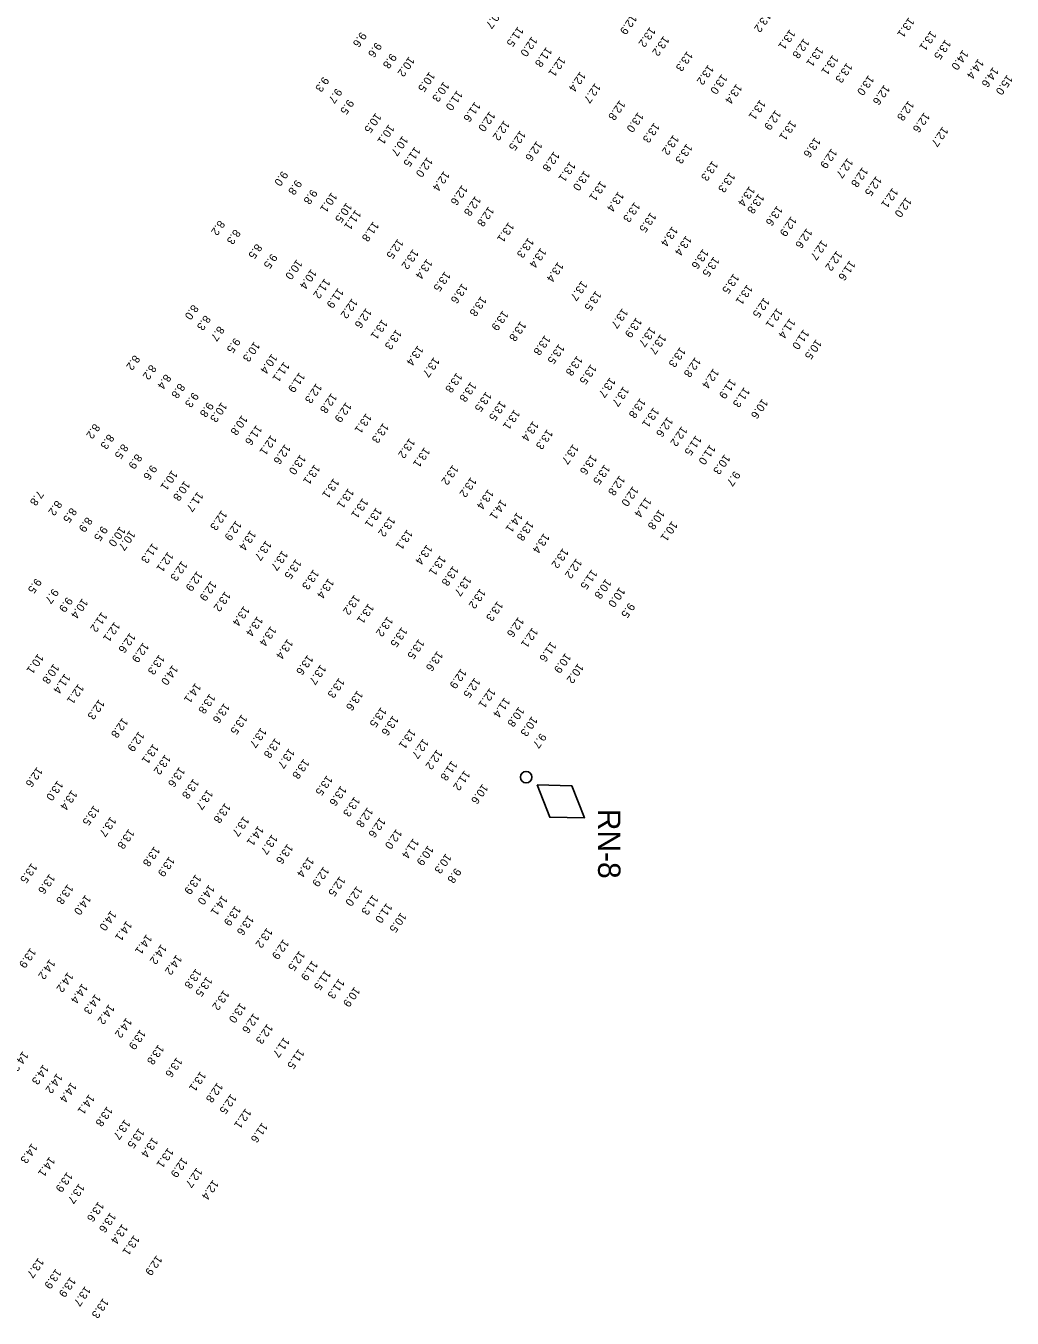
# Model space of a CAD drawing. Extents: x 815385 to 820851, y 582449 to 604245.
# Drawn here: x 817744 to 818360, y 585478 to 586286 of the extents above; entities that cross this region are included whole.
import ezdxf

# ---------------------------------------------------------------- set-up
doc = ezdxf.new("R2010")
doc.units = 0
doc.layers.add('V-CHAN-AIDS', color=7, linetype='Continuous')
doc.layers.add('V-TOPO-SOUN-021509', color=7, linetype='Continuous')

msp = doc.modelspace()

# ---------------------------------------------------------------- linework, layer by layer
at = {"layer": 'V-CHAN-AIDS'}
msp.add_lwpolyline([(818063.3, 585811.72), (818071.16, 585791.57), (818092.79, 585791.07), (818084.93, 585811.23)], close=True, dxfattribs=at)
msp.add_circle((818056.42, 585816.54), 3.6, dxfattribs=at)

# ---------------------------------------------------------------- texts
msp.add_text('RN-8', height=14, rotation=270, dxfattribs=at).set_placement((818101.37, 585796.81))
at = {"layer": 'V-TOPO-SOUN-021509'}
for s, p in [('10.7 ', (818038.29, 586297.24)), ('12.9 ', (818122.14, 586293.54)), ('13.2 ', (818205.99, 586294.98)), ('13.1 ', (818295.51, 586291.66)), ('9.6', (817953.14, 586282.65)), ('11.5 ', (818051.31, 586285.95)), ('12.0 ', (818059.97, 586279.78)), ('13.2 ', (818133.78, 586285.69)), ('13.2 ', (818142.33, 586280.13)), ('13.1 ', (818221.15, 586284.16)), ('13.1 ', (818309.25, 586283.41)), ('9.6', (817962.63, 586276.19)), ('11.8 ', (818069.05, 586273.2)), ('12.8 ', (818229.92, 586278.6)), ('13.1 ', (818238.65, 586273.48)), ('13.5 ', (818318.38, 586277.88)), ('14.0 ', (818329.3, 586271.41)), ('9.8', (817971.91, 586269.23)), ('10.2 ', (817983.22, 586267.23)), ('12.1 ', (818077.5, 586267.21)), ('13.3 ', (818157.07, 586270.62)), ('13.1 ', (818248.01, 586268.28)), ('13.3 ', (818256.83, 586263.37)), ('14.4 ', (818338.92, 586265.84)), ('10.5 ', (817995.97, 586257.71)), ('12.4 ', (818090.19, 586257.85)), ('13.2 ', (818170.2, 586262.1)), ('13.0 ', (818178.64, 586256.26)), ('13.0 ', (818270.35, 586255.55)), ('14.6 ', (818348.16, 586260.62)), ('15.0 ', (818357.02, 586255.82)), ('9.3', (817929.67, 586254.69)), ('9.7', (817937.83, 586247.5)), ('10.3 ', (818004.87, 586251.52)), ('12.7 ', (818099.52, 586250.66)), ('13.4 ', (818187.87, 586250.2)), ('12.6 ', (818280.19, 586249.6)), ('9.5', (817945.23, 586240.55)), ('11.0 ', (818013.29, 586246.08)), ('11.6 ', (818024.4, 586238.98)), ('12.8 ', (818114.89, 586239.96)), ('13.1 ', (818202.61, 586240.25)), ('12.8 ', (818295.33, 586239.66)), ('10.5 ', (817962.41, 586232.04)), ('12.0 ', (818033.6, 586232.93)), ('13.0 ', (818126.33, 586232.45)), ('12.9 ', (818212.25, 586233.84)), ('12.6 ', (818305.18, 586232.35)), ('10.1 ', (817970.62, 586224.85)), ('12.2 ', (818042.64, 586227.3)), ('13.3 ', (818136.42, 586225.91)), ('13.1 ', (818221.7, 586227.39)), ('12.7 ', (818316.68, 586223.42)), ('10.7 ', (817979.18, 586217.66)), ('12.5 ', (818052.7, 586221.03)), ('13.2 ', (818148.4, 586218.31)), ('13.6 ', (818236.87, 586216.73)), ('11.5 ', (817986.88, 586210.89)), ('12.6 ', (818063, 586214.41)), ('12.8 ', (818073.8, 586207.95)), ('13.3 ', (818156.78, 586212.85)), ('12.9 ', (818247.26, 586209.81)), ('12.0 ', (817994.6, 586204.4)), ('13.1 ', (818083.79, 586201.55)), ('13.3 ', (818172.83, 586202.12)), ('12.7 ', (818257.25, 586203.82)), ('9.0', (817904.05, 586195.83)), ('12.4 ', (818005.09, 586195.74)), ('13.0 ', (818092.77, 586195.95)), ('13.3 ', (818183.55, 586194.84)), ('12.8 ', (818266.61, 586198.13)), ('12.5 ', (818275.17, 586192.59)), ('9.8', (817912.7, 586190.29)), ('9.8', (817922.35, 586184.4)), ('10.1 ', (817934.83, 586182.39)), ('12.6 ', (818016.34, 586186.88)), ('13.1 ', (818102.93, 586189.54)), ('13.4 ', (818113.98, 586182.81)), ('13.4 ', (818195.91, 586186.21)), ('12.1 ', (818285.38, 586185.18)), ('10.5 ', (817944.14, 586175.98)), ('12.8 ', (818024.68, 586180.13)), ('13.3 ', (818124.16, 586176.31)), ('13.8 ', (818201.69, 586181.6)), ('12.0 ', (818293.83, 586179.34)), ('11.1 ', (817949.81, 586171.45)), ('12.8 ', (818032.91, 586173.52)), ('13.5 ', (818134.22, 586169.87)), ('13.6 ', (818213.25, 586174.03)), ('12.9 ', (818222.02, 586167.38)), ('8.2', (817864.59, 586165)), ('8.3', (817874.35, 586159.37)), ('11.8 ', (817960.89, 586164.16)), ('13.1 ', (818045.42, 586163.69)), ('13.4 ', (818147.71, 586161.09)), ('12.6 ', (818231.72, 586159.92)), ('8.5', (817887.87, 586150.33)), ('12.5 ', (817976.25, 586153.37)), ('13.3 ', (818057.74, 586153.99)), ('13.4 ', (818156.37, 586155.37)), ('12.7 ', (818241.16, 586152.58)), ('9.5', (817897.37, 586144.17)), ('13.2 ', (817985.68, 586146.86)), ('13.4 ', (818065.57, 586147.7)), ('13.6 ', (818166.92, 586147.05)), ('13.5 ', (818173.67, 586142.21)), ('12.2 ', (818250.49, 586145.85)), ('10.0 ', (817913.07, 586140.42)), ('10.4 ', (817922.07, 586134.47)), ('13.4 ', (817994.38, 586140.75)), ('13.4 ', (818076.32, 586138.87)), ('11.6 ', (818258.68, 586139.83)), ('11.2 ', (817930.51, 586128.55)), ('13.5 ', (818005.65, 586132.97)), ('13.7 ', (818091.15, 586127.16)), ('13.5 ', (818186.04, 586131.59)), ('11.9 ', (817938.85, 586122.54)), ('13.6 ', (818016.45, 586125.49)), ('13.5 ', (818099.96, 586120.89)), ('13.1 ', (818194.5, 586124.7)), ('8.0', (817848.1, 586112.29)), ('12.2 ', (817947.65, 586116.11)), ('12.6 ', (817956.41, 586110.04)), ('13.8 ', (818028.2, 586117.41)), ('13.7 ', (818116.57, 586109.94)), ('12.5 ', (818205.07, 586116.6)), ('12.1 ', (818213.24, 586110.06)), ('8.3', (817855.69, 586105.64)), ('13.1 ', (817966.38, 586103.02)), ('13.9 ', (818041.84, 586108.54)), ('13.8 ', (818052.95, 586101.84)), ('13.9 ', (818125.23, 586104.12)), ('11.4 ', (818221.21, 586103.63)), ('8.7', (817864.31, 586098.9)), ('13.3 ', (817975.21, 586096.7)), ('13.7 ', (818133.86, 586098.3)), ('13.7 ', (818140.43, 586093.74)), ('11.0 ', (818229.79, 586096.75)), ('9.5', (817874.3, 586091.5)), ('10.3 ', (817886.52, 586089.07)), ('13.4 ', (817988.74, 586086.65)), ('13.8 ', (818068.12, 586093.12)), ('13.5 ', (818076.9, 586087.64)), ('13.3 ', (818152.61, 586085.6)), ('10.5 ', (818237.63, 586090.53)), ('8.2', (817811.52, 586080.78)), ('10.4 ', (817897.46, 586081.51)), ('13.7 ', (817998.8, 586079.4)), ('13.8 ', (818088.24, 586080.26)), ('12.8 ', (818162.07, 586079.34)), ('8.2', (817821.8, 586074.79)), ('11.1 ', (817905.06, 586076.44)), ('11.9 ', (817914.72, 586069.89)), ('13.8 ', (818013.01, 586069.69)), ('13.5 ', (818096.88, 586074.94)), ('12.4 ', (818173.45, 586072.33)), ('8.4', (817831.03, 586068.86)), ('8.8', (817839.7, 586063.11)), ('12.3 ', (817925.31, 586063.07)), ('13.8 ', (818021.83, 586063.93)), ('13.7 ', (818108.8, 586066.68)), ('11.9 ', (818184.04, 586065.92)), ('9.3', (817848.21, 586057.46)), ('12.8 ', (817934.72, 586056.89)), ('13.5 ', (818031.35, 586057.79)), ('13.7 ', (818117.22, 586061.1)), ('13.8 ', (818127.69, 586053.78)), ('11.3 ', (818192.71, 586060.56)), ('10.6 ', (818204.02, 586053.42)), ('9.8', (817857.52, 586051.35)), ('10.3 ', (817866.07, 586051.27)), ('12.9 ', (817943.85, 586051.2)), ('13.5 ', (818040.27, 586052.15)), ('13.1 ', (818049.06, 586046.64)), ('13.1 ', (818136.04, 586048)), ('8.2', (817786.57, 586037.89)), ('10.8 ', (817878.81, 586043.14)), ('11.6 ', (817887.88, 586036.96)), ('13.1 ', (817956.41, 586044.29)), ('13.3 ', (817967.1, 586038.25)), ('13.4 ', (818060.71, 586039.42)), ('12.6 ', (818144.74, 586042.01)), ('8.3', (817795.42, 586031.38)), ('12.1 ', (817896.99, 586030.72)), ('13.3 ', (818069.63, 586034.28)), ('12.2 ', (818153.65, 586036.2)), ('11.5 ', (818162.51, 586030.5)), ('8.5', (817804.25, 586025.28)), ('12.6 ', (817905.72, 586024.99)), ('13.2 ', (817983.55, 586028.75)), ('13.1 ', (817992.89, 586023.04)), ('13.7 ', (818085.72, 586025)), ('11.0 ', (818171.29, 586024.73)), ('8.9', (817812.87, 586018.99)), ('13.0 ', (817915.25, 586018.51)), ('13.6 ', (818097.12, 586018.47)), ('10.3 ', (818180.44, 586018.66)), ('9.6', (817822.2, 586012.11)), ('10.1 ', (817835.06, 586008.69)), ('13.1 ', (817924.18, 586012.29)), ('13.2 ', (818010.58, 586012.08)), ('13.5 ', (818105.38, 586012.27)), ('12.8 ', (818114.76, 586005.42)), ('9.7', (818186.63, 586008.27)), ('10.8 ', (817842.93, 586002.1)), ('13.1 ', (817936.12, 586003.7)), ('13.1 ', (817945.29, 585997.44)), ('13.2 ', (818021.91, 586004.39)), ('13.4 ', (818032.66, 585996.81)), ('12.0 ', (818123.09, 585998.72)), ('7.8', (817751.31, 585996.08)), ('8.2', (817762.84, 585989.93)), ('11.7 ', (817851.16, 585995.31)), ('13.1 ', (817954.24, 585991.24)), ('14.1 ', (818040.74, 585990.45)), ('11.4 ', (818131.2, 585991.8)), ('8.5', (817772.04, 585985.36)), ('12.3 ', (817866.09, 585983.69)), ('13.1 ', (817962.77, 585985.38)), ('14.1 ', (818050.72, 585982.41)), ('10.8 ', (818139.53, 585984.17)), ('8.9', (817781.83, 585979.52)), ('9.5', (817791.35, 585973.95)), ('10.0 ', (817802.6, 585973.55)), ('12.9 ', (817875.05, 585977.24)), ('13.2 ', (817971.1, 585979.72)), ('13.8 ', (818057.69, 585977.15)), ('10.1 ', (818147.54, 585976.91)), ('10.7 ', (817808.73, 585971.1)), ('13.4 ', (817884.17, 585971.14)), ('13.7 ', (817893.8, 585964.8)), ('13.1 ', (817982.08, 585971.66)), ('13.4 ', (818067.55, 585969.35)), ('11.3 ', (817822.94, 585963.2)), ('12.1 ', (817832.54, 585957.7)), ('13.7 ', (817904.05, 585958.56)), ('13.4 ', (817994.33, 585962.23)), ('13.2 ', (818079.41, 585960.03)), ('12.3 ', (817841.22, 585952.07)), ('13.5 ', (817912.52, 585953.21)), ('13.1 ', (818002.75, 585955.45)), ('13.8 ', (818010.73, 585948.95)), ('12.2 ', (818087.8, 585953.58)), ('9.5', (817750.04, 585941.27)), ('12.9 ', (817850.78, 585945.66)), ('13.3 ', (817923.49, 585946.69)), ('13.4 ', (817932.84, 585941.11)), ('13.7 ', (818018.64, 585942.6)), ('11.5 ', (818097.43, 585946.76)), ('10.8 ', (818106.19, 585940.87)), ('9.7', (817760.74, 585934.84)), ('12.9 ', (817859.48, 585939.56)), ('13.2 ', (817868.26, 585933.01)), ('13.2 ', (818027.67, 585934.73)), ('10.0 ', (818114.81, 585935.61)), ('9.9', (817769.5, 585929.49)), ('10.4 ', (817779.09, 585928.58)), ('13.2 ', (817949.09, 585930.89)), ('13.1 ', (817957.84, 585925.4)), ('13.3 ', (818038.53, 585926.93)), ('9.5', (818120.81, 585925.93)), ('11.2 ', (817791.16, 585920.15)), ('13.4 ', (817880.05, 585923.88)), ('13.4 ', (817888.44, 585917.45)), ('13.2 ', (817969.75, 585917.32)), ('12.6 ', (818051.53, 585916.95)), ('12.1 ', (817799.21, 585914.02)), ('13.4 ', (817896.85, 585911.28)), ('13.5 ', (817978.71, 585910.7)), ('12.1 ', (818060.32, 585910.38)), ('12.6 ', (817808.81, 585907.1)), ('12.9 ', (817817.15, 585901.1)), ('13.4 ', (817907.3, 585903.22)), ('13.5 ', (817989.33, 585903.23)), ('11.6 ', (818071.86, 585901.57)), ('10.1 ', (817751.39, 585894.05)), ('13.3 ', (817827.1, 585893.49)), ('13.6 ', (817919.87, 585893.31)), ('13.6 ', (818000.92, 585895.68)), ('10.9 ', (818080.94, 585894.44)), ('10.8 ', (817761.18, 585887.8)), ('14.0 ', (817835.44, 585886.97)), ('13.7 ', (817927.96, 585887.28)), ('12.9 ', (818015.71, 585884.76)), ('10.2 ', (818088.86, 585888.05)), ('11.4 ', (817768.13, 585881.62)), ('14.1 ', (817849.75, 585875.76)), ('13.3 ', (817939.49, 585878.93)), ('12.5 ', (818024.26, 585879.03)), ('12.1 ', (817776.59, 585875.2)), ('13.8 ', (817858.7, 585869.09)), ('13.6 ', (817950.97, 585871.04)), ('12.1 ', (818033.77, 585872.62)), ('12.3 ', (817789.49, 585865.5)), ('13.6 ', (817867.74, 585863.2)), ('13.5 ', (817965.73, 585860.59)), ('11.4 ', (818042.92, 585866.71)), ('10.8 ', (818051.82, 585860.91)), ('12.8 ', (817804.17, 585853.99)), ('13.5 ', (817878.68, 585856.12)), ('13.6 ', (817973.17, 585855.4)), ('10.3 ', (818060.04, 585854.95)), ('12.9 ', (817814.39, 585845.47)), ('13.7 ', (817890.7, 585847.82)), ('13.1 ', (817983.92, 585847.12)), ('9.7', (818065.5, 585844.46)), ('13.1 ', (817823.34, 585837.74)), ('13.8 ', (817899.61, 585841.36)), ('12.7 ', (817992.06, 585840.98)), ('13.2 ', (817830.82, 585831.04)), ('13.7 ', (817908.24, 585834.91)), ('13.8 ', (817917.42, 585828.35)), ('12.2 ', (818000.67, 585834.21)), ('11.8 ', (818009.93, 585827.25)), ('12.6 ', (817750.79, 585823.24)), ('13.6 ', (817839.75, 585823.24)), ('11.2 ', (818017.93, 585821.13)), ('13.0 ', (817763.61, 585814.78)), ('13.8 ', (817848.49, 585815.94)), ('13.5 ', (817931.92, 585818)), ('13.6 ', (817940.67, 585811.51)), ('10.6 ', (818029.17, 585812.67)), ('13.4 ', (817772.42, 585808.82)), ('13.7 ', (817857.22, 585809.12)), ('13.3 ', (817949.15, 585804.73)), ('13.5 ', (817786.31, 585799.28)), ('13.8 ', (817868.26, 585800.71)), ('12.8 ', (817957.29, 585798.03)), ('13.7 ', (817796.79, 585792.21)), ('13.7 ', (817879.85, 585792.43)), ('12.6 ', (817965.04, 585791.68)), ('13.8 ', (817808.11, 585784.54)), ('14.1 ', (817888.99, 585786.54)), ('13.7 ', (817897.6, 585781.14)), ('12.0 ', (817975.3, 585784.51)), ('11.4 ', (817985.89, 585778.64)), ('13.8 ', (817824.04, 585773.63)), ('13.6 ', (817907.28, 585775.21)), ('10.9 ', (817995.08, 585774.21)), ('13.5 ', (817747.38, 585763.23)), ('13.9 ', (817833.37, 585767.27)), ('13.4 ', (817920.31, 585766.92)), ('10.3 ', (818006.25, 585769.19)), ('13.6 ', (817758.58, 585756.44)), ('13.9 ', (817849.91, 585756.17)), ('12.9 ', (817929.83, 585761)), ('12.5 ', (817939.94, 585754.97)), ('9.8', (818012.26, 585760.19)), ('13.8 ', (817769.93, 585750)), ('14.0 ', (817858.24, 585749.7)), ('12.0 ', (817950.6, 585748.85)), ('14.0 ', (817781, 585743.35)), ('14.1 ', (817866.42, 585743.03)), ('11.3 ', (817960.56, 585743.38)), ('11.0 ', (817969.26, 585738.28)), ('14.0 ', (817796.91, 585733.51)), ('13.9 ', (817874.65, 585736.55)), ('13.6 ', (817882.75, 585730.6)), ('10.5 ', (817978.14, 585732.36)), ('14.1 ', (817806.68, 585727.07)), ('13.2 ', (817894.44, 585722.75)), ('14.1 ', (817819.19, 585718.69)), ('12.9 ', (817904.7, 585715.61)), ('13.9 ', (817746.67, 585710.19)), ('14.2 ', (817828.37, 585712.48)), ('14.2 ', (817837.84, 585705.91)), ('12.5 ', (817914.75, 585708.39)), ('14.2 ', (817758.67, 585703.12)), ('11.9 ', (817922.77, 585702.28)), ('14.2 ', (817770.01, 585695.03)), ('13.8 ', (817850.02, 585697.24)), ('13.5 ', (817856.81, 585692.27)), ('11.5 ', (817930.9, 585696.3)), ('11.3 ', (817939.45, 585690.98)), ('14.4 ', (817779.02, 585687.99)), ('13.2 ', (817867.38, 585683.84)), ('10.9 ', (817949.15, 585685.85)), ('14.3 ', (817787.15, 585681.37)), ('14.2 ', (817795.72, 585674.98)), ('13.0 ', (817877.79, 585675.87)), ('14.2 ', (817806.56, 585666.54)), ('12.6 ', (817886.1, 585669.42)), ('13.9 ', (817815.24, 585659.18)), ('12.3 ', (817894.67, 585662.73)), ('13.8 ', (817826.62, 585649.78)), ('11.7 ', (817905.12, 585654.34)), ('14.3 ', (817741.89, 585645.62)), ('13.6 ', (817838.06, 585641.82)), ('11.5 ', (817914.28, 585647.06)), ('14.3 ', (817754.61, 585637.33)), ('14.2 ', (817763.18, 585631.82)), ('14.4 ', (817772.05, 585626.2)), ('13.1 ', (817852.92, 585633.04)), ('12.8 ', (817863.45, 585626.08)), ('14.1 ', (817783.29, 585618.72)), ('12.5 ', (817871.92, 585618.95)), ('13.8 ', (817794.52, 585611.14)), ('12.1 ', (817881.12, 585609.91)), ('13.7 ', (817805.55, 585602.97)), ('11.6 ', (817891.48, 585601.04)), ('13.5 ', (817814.38, 585597.5)), ('14.3 ', (817747.53, 585588.06)), ('13.4 ', (817822.94, 585591.79)), ('13.1 ', (817832.61, 585585.25)), ('14.1 ', (817758.59, 585579.71)), ('12.9 ', (817841.41, 585579.3)), ('13.9 ', (817769.52, 585570.1)), ('12.7 ', (817850.6, 585572.91)), ('13.7 ', (817777.01, 585562.94)), ('12.4 ', (817860.78, 585565.28)), ('13.6 ', (817789.09, 585551.61)), ('13.6 ', (817796.6, 585544.84)), ('13.4 ', (817804.03, 585537.7)), ('13.1 ', (817811.35, 585530.68)), ('13.7 ', (817751.57, 585516.49)), ('12.9 ', (817825.5, 585518.07)), ('13.9 ', (817762.5, 585509.67)), ('13.9 ', (817771.53, 585504.48)), ('13.7 ', (817780.85, 585498.82)), ('13.3 ', (817792.07, 585491.31))]:
    msp.add_text(s, height=5, rotation=234.911, dxfattribs=at).set_placement(p)

doc.saveas('drawing.dxf')
